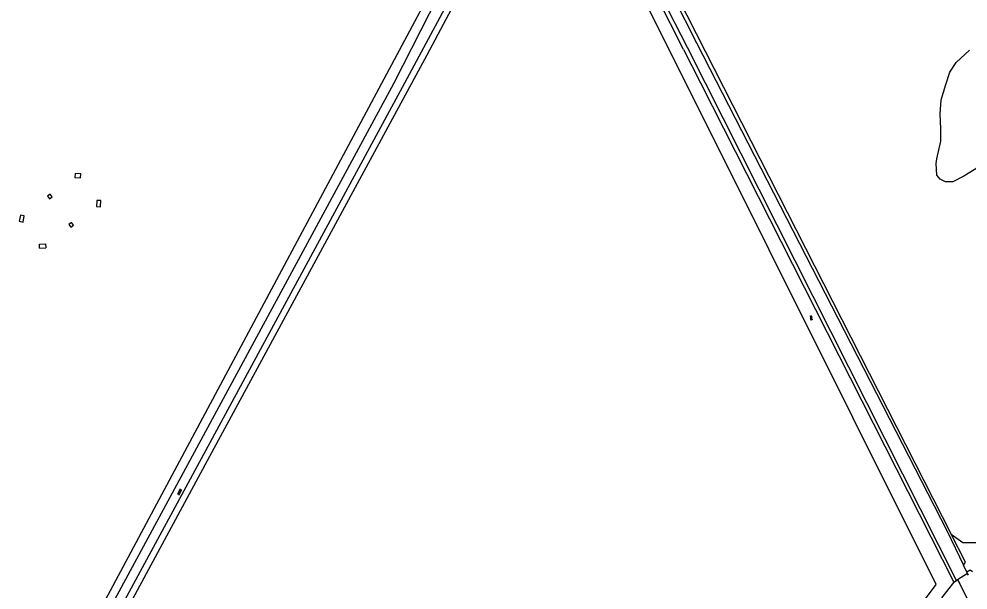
# Model space of a CAD drawing. Extents: x 135990 to 139000, y 393500 to 396000.
# Drawn here: x 137626.2 to 137982.5, y 394809.6 to 395024 of the extents above; entities that cross this region are included whole.
import ezdxf

# ---------------------------------------------------------------- set-up
doc = ezdxf.new("R2010")
doc.units = 0
for name, color, linetype in [('gg-bbg-hoogspanningsmast', 7, 'Continuous'), ('gg-knt-bronhoudergrens', 7, 'Continuous'), ('gg-knt-onverhard', 7, 'Continuous'), ('gg-kntw-bovenkant insteek waterloop', 7, 'Continuous'), ('gt-grn-groengrens', 7, 'Continuous'), ('gt-symb-overige verharding', 7, 'Continuous'), ('gt-symb-watersymbool', 7, 'Continuous'), ('gx-grn-maaiveld', 7, 'Continuous')]:
    doc.layers.add(name, color=color, linetype=linetype)

# ---------------------------------------------------------------- blocks, each defined once
blk = doc.blocks.new('gt0-WA')
at = {"layer": 'gt-symb-watersymbool'}
for centre, start, end in [((-0.32, 0.02), 28.0725, 151.9275), ((0.43, 0.42), 208.0725, 331.9275), ((-0.32, -0.43), 28.0725, 151.9275), ((0.43, -0.03), 208.0725, 331.9275)]:
    blk.add_arc(centre, 0.425, start, end, dxfattribs=at)
blk = doc.blocks.new('gt0-OVH')
at = {"layer": 'gt-symb-overige verharding'}
for points in [[(-0.97, 0.3), (-0.97, 0.31), (-0.96, 0.32), (-0.97, 0.33), (-0.97, 0.34), (-0.98, 0.35), (-0.99, 0.35), (-1, 0.36), (-1.01, 0.35), (-1.02, 0.35), (-1.03, 0.34), (-1.03, 0.33), (-1.04, 0.32), (-1.03, 0.31), (-1.03, 0.3), (-1.02, 0.29), (-1.01, 0.29), (-1, 0.28), (-0.99, 0.29), (-0.98, 0.29)], [(-0.87, 0.11), (-0.87, 0.12), (-0.86, 0.13), (-0.87, 0.14), (-0.87, 0.15), (-0.88, 0.16), (-0.89, 0.16), (-0.9, 0.16), (-0.91, 0.16), (-0.92, 0.16), (-0.93, 0.15), (-0.93, 0.14), (-0.94, 0.13), (-0.93, 0.12), (-0.93, 0.11), (-0.92, 0.1), (-0.91, 0.09), (-0.9, 0.09), (-0.89, 0.09), (-0.88, 0.1)], [(-0.77, 0.3), (-0.77, 0.31), (-0.76, 0.32), (-0.77, 0.33), (-0.77, 0.34), (-0.78, 0.35), (-0.79, 0.35), (-0.8, 0.36), (-0.81, 0.35), (-0.82, 0.35), (-0.83, 0.34), (-0.83, 0.33), (-0.84, 0.32), (-0.83, 0.31), (-0.83, 0.3), (-0.82, 0.29), (-0.81, 0.29), (-0.8, 0.28), (-0.79, 0.29), (-0.78, 0.29)], [(-0.67, 0.11), (-0.67, 0.12), (-0.66, 0.13), (-0.67, 0.14), (-0.67, 0.15), (-0.68, 0.16), (-0.69, 0.16), (-0.7, 0.16), (-0.71, 0.16), (-0.72, 0.16), (-0.73, 0.15), (-0.73, 0.14), (-0.74, 0.13), (-0.73, 0.12), (-0.73, 0.11), (-0.72, 0.1), (-0.71, 0.09), (-0.7, 0.09), (-0.69, 0.09), (-0.68, 0.1)], [(-0.57, 0.3), (-0.57, 0.31), (-0.56, 0.32), (-0.57, 0.33), (-0.57, 0.34), (-0.58, 0.35), (-0.59, 0.35), (-0.6, 0.36), (-0.61, 0.35), (-0.62, 0.35), (-0.63, 0.34), (-0.63, 0.33), (-0.64, 0.32), (-0.63, 0.31), (-0.63, 0.3), (-0.62, 0.29), (-0.61, 0.29), (-0.6, 0.28), (-0.59, 0.29), (-0.58, 0.29)], [(-0.47, 0.11), (-0.47, 0.12), (-0.46, 0.13), (-0.47, 0.14), (-0.47, 0.15), (-0.48, 0.16), (-0.49, 0.16), (-0.5, 0.16), (-0.51, 0.16), (-0.52, 0.16), (-0.53, 0.15), (-0.53, 0.14), (-0.54, 0.13), (-0.53, 0.12), (-0.53, 0.11), (-0.52, 0.1), (-0.51, 0.09), (-0.5, 0.09), (-0.49, 0.09), (-0.48, 0.1)], [(-0.37, 0.3), (-0.37, 0.31), (-0.36, 0.32), (-0.37, 0.33), (-0.37, 0.34), (-0.38, 0.35), (-0.39, 0.35), (-0.4, 0.36), (-0.41, 0.35), (-0.42, 0.35), (-0.43, 0.34), (-0.43, 0.33), (-0.44, 0.32), (-0.43, 0.31), (-0.43, 0.3), (-0.42, 0.29), (-0.41, 0.29), (-0.4, 0.28), (-0.39, 0.29), (-0.38, 0.29)], [(-0.27, 0.11), (-0.27, 0.12), (-0.26, 0.13), (-0.27, 0.14), (-0.27, 0.15), (-0.28, 0.16), (-0.29, 0.16), (-0.3, 0.16), (-0.31, 0.16), (-0.32, 0.16), (-0.33, 0.15), (-0.33, 0.14), (-0.34, 0.13), (-0.33, 0.12), (-0.33, 0.11), (-0.32, 0.1), (-0.31, 0.09), (-0.3, 0.09), (-0.29, 0.09), (-0.28, 0.1)], [(-0.17, 0.3), (-0.17, 0.31), (-0.16, 0.32), (-0.17, 0.33), (-0.17, 0.34), (-0.18, 0.35), (-0.19, 0.35), (-0.2, 0.36), (-0.21, 0.35), (-0.22, 0.35), (-0.23, 0.34), (-0.23, 0.33), (-0.24, 0.32), (-0.23, 0.31), (-0.23, 0.3), (-0.22, 0.29), (-0.21, 0.29), (-0.2, 0.28), (-0.19, 0.29), (-0.18, 0.29)], [(-0.07, 0.11), (-0.07, 0.12), (-0.06, 0.13), (-0.07, 0.14), (-0.07, 0.15), (-0.08, 0.16), (-0.09, 0.16), (-0.1, 0.16), (-0.11, 0.16), (-0.12, 0.16), (-0.13, 0.15), (-0.13, 0.14), (-0.14, 0.13), (-0.13, 0.12), (-0.13, 0.11), (-0.12, 0.1), (-0.11, 0.09), (-0.1, 0.09), (-0.09, 0.09), (-0.08, 0.1)], [(0.03, 0.3), (0.03, 0.31), (0.04, 0.32), (0.03, 0.33), (0.03, 0.34), (0.02, 0.35), (0.01, 0.35), (0, 0.36), (-0.01, 0.35), (-0.02, 0.35), (-0.03, 0.34), (-0.03, 0.33), (-0.04, 0.32), (-0.03, 0.31), (-0.03, 0.3), (-0.02, 0.29), (-0.01, 0.29), (0, 0.28), (0.01, 0.29), (0.02, 0.29)], [(0.13, 0.11), (0.13, 0.12), (0.14, 0.13), (0.13, 0.14), (0.13, 0.15), (0.12, 0.16), (0.11, 0.16), (0.1, 0.16), (0.09, 0.16), (0.08, 0.16), (0.07, 0.15), (0.07, 0.14), (0.06, 0.13), (0.07, 0.12), (0.07, 0.11), (0.08, 0.1), (0.09, 0.09), (0.1, 0.09), (0.11, 0.09), (0.12, 0.1)], [(0.23, 0.3), (0.23, 0.31), (0.24, 0.32), (0.23, 0.33), (0.23, 0.34), (0.22, 0.35), (0.21, 0.35), (0.2, 0.36), (0.19, 0.35), (0.18, 0.35), (0.17, 0.34), (0.17, 0.33), (0.16, 0.32), (0.17, 0.31), (0.17, 0.3), (0.18, 0.29), (0.19, 0.29), (0.2, 0.28), (0.21, 0.29), (0.22, 0.29)], [(0.33, 0.11), (0.33, 0.12), (0.34, 0.13), (0.33, 0.14), (0.33, 0.15), (0.32, 0.16), (0.31, 0.16), (0.3, 0.16), (0.29, 0.16), (0.28, 0.16), (0.27, 0.15), (0.27, 0.14), (0.26, 0.13), (0.27, 0.12), (0.27, 0.11), (0.28, 0.1), (0.29, 0.09), (0.3, 0.09), (0.31, 0.09), (0.32, 0.1)], [(0.43, 0.3), (0.43, 0.31), (0.44, 0.32), (0.43, 0.33), (0.43, 0.34), (0.42, 0.35), (0.41, 0.35), (0.4, 0.36), (0.39, 0.35), (0.38, 0.35), (0.37, 0.34), (0.37, 0.33), (0.36, 0.32), (0.37, 0.31), (0.37, 0.3), (0.38, 0.29), (0.39, 0.29), (0.4, 0.28), (0.41, 0.29), (0.42, 0.29)], [(0.53, 0.11), (0.53, 0.12), (0.54, 0.13), (0.53, 0.14), (0.53, 0.15), (0.52, 0.16), (0.51, 0.16), (0.5, 0.16), (0.49, 0.16), (0.48, 0.16), (0.47, 0.15), (0.47, 0.14), (0.46, 0.13), (0.47, 0.12), (0.47, 0.11), (0.48, 0.1), (0.49, 0.09), (0.5, 0.09), (0.51, 0.09), (0.52, 0.1)], [(0.63, 0.3), (0.63, 0.31), (0.64, 0.32), (0.63, 0.33), (0.63, 0.34), (0.62, 0.35), (0.61, 0.35), (0.6, 0.36), (0.59, 0.35), (0.58, 0.35), (0.57, 0.34), (0.57, 0.33), (0.56, 0.32), (0.57, 0.31), (0.57, 0.3), (0.58, 0.29), (0.59, 0.29), (0.6, 0.28), (0.61, 0.29), (0.62, 0.29)], [(0.73, 0.11), (0.73, 0.12), (0.74, 0.13), (0.73, 0.14), (0.73, 0.15), (0.72, 0.16), (0.71, 0.16), (0.7, 0.16), (0.69, 0.16), (0.68, 0.16), (0.67, 0.15), (0.67, 0.14), (0.66, 0.13), (0.67, 0.12), (0.67, 0.11), (0.68, 0.1), (0.69, 0.09), (0.7, 0.09), (0.71, 0.09), (0.72, 0.1)], [(0.83, 0.3), (0.83, 0.31), (0.84, 0.32), (0.83, 0.33), (0.83, 0.34), (0.82, 0.35), (0.81, 0.35), (0.8, 0.36), (0.79, 0.35), (0.78, 0.35), (0.77, 0.34), (0.77, 0.33), (0.76, 0.32), (0.77, 0.31), (0.77, 0.3), (0.78, 0.29), (0.79, 0.29), (0.8, 0.28), (0.81, 0.29), (0.82, 0.29)], [(0.93, 0.11), (0.93, 0.12), (0.94, 0.13), (0.93, 0.14), (0.93, 0.15), (0.92, 0.16), (0.91, 0.16), (0.9, 0.16), (0.89, 0.16), (0.88, 0.16), (0.87, 0.15), (0.87, 0.14), (0.86, 0.13), (0.87, 0.12), (0.87, 0.11), (0.88, 0.1), (0.89, 0.09), (0.9, 0.09), (0.91, 0.09), (0.92, 0.1)], [(1.03, 0.3), (1.03, 0.31), (1.04, 0.32), (1.03, 0.33), (1.03, 0.34), (1.02, 0.35), (1.01, 0.35), (1, 0.36), (0.99, 0.35), (0.98, 0.35), (0.97, 0.34), (0.97, 0.33), (0.96, 0.32), (0.97, 0.31), (0.97, 0.3), (0.98, 0.29), (0.99, 0.29), (1, 0.28), (1.01, 0.29), (1.02, 0.29)], [(-0.97, -0.14), (-0.97, -0.13), (-0.96, -0.12), (-0.97, -0.11), (-0.97, -0.1), (-0.98, -0.09), (-0.99, -0.09), (-1, -0.08), (-1.01, -0.09), (-1.02, -0.09), (-1.03, -0.1), (-1.03, -0.11), (-1.04, -0.12), (-1.03, -0.13), (-1.03, -0.14), (-1.02, -0.15), (-1.01, -0.15), (-1, -0.16), (-0.99, -0.15), (-0.98, -0.15)], [(-0.87, -0.33), (-0.87, -0.32), (-0.86, -0.31), (-0.87, -0.3), (-0.87, -0.29), (-0.88, -0.28), (-0.89, -0.28), (-0.9, -0.28), (-0.91, -0.28), (-0.92, -0.28), (-0.93, -0.29), (-0.93, -0.3), (-0.94, -0.31), (-0.93, -0.32), (-0.93, -0.33), (-0.92, -0.34), (-0.91, -0.35), (-0.9, -0.35), (-0.89, -0.35), (-0.88, -0.34)], [(-0.77, -0.14), (-0.77, -0.13), (-0.76, -0.12), (-0.77, -0.11), (-0.77, -0.1), (-0.78, -0.09), (-0.79, -0.09), (-0.8, -0.08), (-0.81, -0.09), (-0.82, -0.09), (-0.83, -0.1), (-0.83, -0.11), (-0.84, -0.12), (-0.83, -0.13), (-0.83, -0.14), (-0.82, -0.15), (-0.81, -0.15), (-0.8, -0.16), (-0.79, -0.15), (-0.78, -0.15)], [(-0.67, -0.33), (-0.67, -0.32), (-0.66, -0.31), (-0.67, -0.3), (-0.67, -0.29), (-0.68, -0.28), (-0.69, -0.28), (-0.7, -0.28), (-0.71, -0.28), (-0.72, -0.28), (-0.73, -0.29), (-0.73, -0.3), (-0.74, -0.31), (-0.73, -0.32), (-0.73, -0.33), (-0.72, -0.34), (-0.71, -0.35), (-0.7, -0.35), (-0.69, -0.35), (-0.68, -0.34)], [(-0.57, -0.14), (-0.57, -0.13), (-0.56, -0.12), (-0.57, -0.11), (-0.57, -0.1), (-0.58, -0.09), (-0.59, -0.09), (-0.6, -0.08), (-0.61, -0.09), (-0.62, -0.09), (-0.63, -0.1), (-0.63, -0.11), (-0.64, -0.12), (-0.63, -0.13), (-0.63, -0.14), (-0.62, -0.15), (-0.61, -0.15), (-0.6, -0.16), (-0.59, -0.15), (-0.58, -0.15)], [(-0.47, -0.33), (-0.47, -0.32), (-0.46, -0.31), (-0.47, -0.3), (-0.47, -0.29), (-0.48, -0.28), (-0.49, -0.28), (-0.5, -0.28), (-0.51, -0.28), (-0.52, -0.28), (-0.53, -0.29), (-0.53, -0.3), (-0.54, -0.31), (-0.53, -0.32), (-0.53, -0.33), (-0.52, -0.34), (-0.51, -0.35), (-0.5, -0.35), (-0.49, -0.35), (-0.48, -0.34)], [(-0.37, -0.14), (-0.37, -0.13), (-0.36, -0.12), (-0.37, -0.11), (-0.37, -0.1), (-0.38, -0.09), (-0.39, -0.09), (-0.4, -0.08), (-0.41, -0.09), (-0.42, -0.09), (-0.43, -0.1), (-0.43, -0.11), (-0.44, -0.12), (-0.43, -0.13), (-0.43, -0.14), (-0.42, -0.15), (-0.41, -0.15), (-0.4, -0.16), (-0.39, -0.15), (-0.38, -0.15)], [(-0.27, -0.33), (-0.27, -0.32), (-0.26, -0.31), (-0.27, -0.3), (-0.27, -0.29), (-0.28, -0.28), (-0.29, -0.28), (-0.3, -0.28), (-0.31, -0.28), (-0.32, -0.28), (-0.33, -0.29), (-0.33, -0.3), (-0.34, -0.31), (-0.33, -0.32), (-0.33, -0.33), (-0.32, -0.34), (-0.31, -0.35), (-0.3, -0.35), (-0.29, -0.35), (-0.28, -0.34)], [(-0.17, -0.14), (-0.17, -0.13), (-0.16, -0.12), (-0.17, -0.11), (-0.17, -0.1), (-0.18, -0.09), (-0.19, -0.09), (-0.2, -0.08), (-0.21, -0.09), (-0.22, -0.09), (-0.23, -0.1), (-0.23, -0.11), (-0.24, -0.12), (-0.23, -0.13), (-0.23, -0.14), (-0.22, -0.15), (-0.21, -0.15), (-0.2, -0.16), (-0.19, -0.15), (-0.18, -0.15)], [(-0.07, -0.33), (-0.07, -0.32), (-0.06, -0.31), (-0.07, -0.3), (-0.07, -0.29), (-0.08, -0.28), (-0.09, -0.28), (-0.1, -0.28), (-0.11, -0.28), (-0.12, -0.28), (-0.13, -0.29), (-0.13, -0.3), (-0.14, -0.31), (-0.13, -0.32), (-0.13, -0.33), (-0.12, -0.34), (-0.11, -0.35), (-0.1, -0.35), (-0.09, -0.35), (-0.08, -0.34)], [(0.03, -0.14), (0.03, -0.13), (0.04, -0.12), (0.03, -0.11), (0.03, -0.1), (0.02, -0.09), (0.01, -0.09), (0, -0.08), (-0.01, -0.09), (-0.02, -0.09), (-0.03, -0.1), (-0.03, -0.11), (-0.04, -0.12), (-0.03, -0.13), (-0.03, -0.14), (-0.02, -0.15), (-0.01, -0.15), (0, -0.16), (0.01, -0.15), (0.02, -0.15)], [(0.13, -0.33), (0.13, -0.32), (0.14, -0.31), (0.13, -0.3), (0.13, -0.29), (0.12, -0.28), (0.11, -0.28), (0.1, -0.28), (0.09, -0.28), (0.08, -0.28), (0.07, -0.29), (0.07, -0.3), (0.06, -0.31), (0.07, -0.32), (0.07, -0.33), (0.08, -0.34), (0.09, -0.35), (0.1, -0.35), (0.11, -0.35), (0.12, -0.34)], [(0.23, -0.14), (0.23, -0.13), (0.24, -0.12), (0.23, -0.11), (0.23, -0.1), (0.22, -0.09), (0.21, -0.09), (0.2, -0.08), (0.19, -0.09), (0.18, -0.09), (0.17, -0.1), (0.17, -0.11), (0.16, -0.12), (0.17, -0.13), (0.17, -0.14), (0.18, -0.15), (0.19, -0.15), (0.2, -0.16), (0.21, -0.15), (0.22, -0.15)], [(0.33, -0.33), (0.33, -0.32), (0.34, -0.31), (0.33, -0.3), (0.33, -0.29), (0.32, -0.28), (0.31, -0.28), (0.3, -0.28), (0.29, -0.28), (0.28, -0.28), (0.27, -0.29), (0.27, -0.3), (0.26, -0.31), (0.27, -0.32), (0.27, -0.33), (0.28, -0.34), (0.29, -0.35), (0.3, -0.35), (0.31, -0.35), (0.32, -0.34)], [(0.43, -0.14), (0.43, -0.13), (0.44, -0.12), (0.43, -0.11), (0.43, -0.1), (0.42, -0.09), (0.41, -0.09), (0.4, -0.08), (0.39, -0.09), (0.38, -0.09), (0.37, -0.1), (0.37, -0.11), (0.36, -0.12), (0.37, -0.13), (0.37, -0.14), (0.38, -0.15), (0.39, -0.15), (0.4, -0.16), (0.41, -0.15), (0.42, -0.15)], [(0.53, -0.33), (0.53, -0.32), (0.54, -0.31), (0.53, -0.3), (0.53, -0.29), (0.52, -0.28), (0.51, -0.28), (0.5, -0.28), (0.49, -0.28), (0.48, -0.28), (0.47, -0.29), (0.47, -0.3), (0.46, -0.31), (0.47, -0.32), (0.47, -0.33), (0.48, -0.34), (0.49, -0.35), (0.5, -0.35), (0.51, -0.35), (0.52, -0.34)], [(0.63, -0.14), (0.63, -0.13), (0.64, -0.12), (0.63, -0.11), (0.63, -0.1), (0.62, -0.09), (0.61, -0.09), (0.6, -0.08), (0.59, -0.09), (0.58, -0.09), (0.57, -0.1), (0.57, -0.11), (0.56, -0.12), (0.57, -0.13), (0.57, -0.14), (0.58, -0.15), (0.59, -0.15), (0.6, -0.16), (0.61, -0.15), (0.62, -0.15)], [(0.73, -0.33), (0.73, -0.32), (0.74, -0.31), (0.73, -0.3), (0.73, -0.29), (0.72, -0.28), (0.71, -0.28), (0.7, -0.28), (0.69, -0.28), (0.68, -0.28), (0.67, -0.29), (0.67, -0.3), (0.66, -0.31), (0.67, -0.32), (0.67, -0.33), (0.68, -0.34), (0.69, -0.35), (0.7, -0.35), (0.71, -0.35), (0.72, -0.34)], [(0.83, -0.14), (0.83, -0.13), (0.84, -0.12), (0.83, -0.11), (0.83, -0.1), (0.82, -0.09), (0.81, -0.09), (0.8, -0.08), (0.79, -0.09), (0.78, -0.09), (0.77, -0.1), (0.77, -0.11), (0.76, -0.12), (0.77, -0.13), (0.77, -0.14), (0.78, -0.15), (0.79, -0.15), (0.8, -0.16), (0.81, -0.15), (0.82, -0.15)], [(0.93, -0.33), (0.93, -0.32), (0.94, -0.31), (0.93, -0.3), (0.93, -0.29), (0.92, -0.28), (0.91, -0.28), (0.9, -0.28), (0.89, -0.28), (0.88, -0.28), (0.87, -0.29), (0.87, -0.3), (0.86, -0.31), (0.87, -0.32), (0.87, -0.33), (0.88, -0.34), (0.89, -0.35), (0.9, -0.35), (0.91, -0.35), (0.92, -0.34)], [(1.03, -0.14), (1.03, -0.13), (1.04, -0.12), (1.03, -0.11), (1.03, -0.1), (1.02, -0.09), (1.01, -0.09), (1, -0.08), (0.99, -0.09), (0.98, -0.09), (0.97, -0.1), (0.97, -0.11), (0.96, -0.12), (0.97, -0.13), (0.97, -0.14), (0.98, -0.15), (0.99, -0.15), (1, -0.16), (1.01, -0.15), (1.02, -0.15)]]:
    blk.add_lwpolyline(points, close=True, dxfattribs=at)

msp = doc.modelspace()

# ---------------------------------------------------------------- linework, layer by layer
at = {"layer": 'gg-bbg-hoogspanningsmast'}
for p, q in [((137649.482, 394965.818), (137647.323, 394965.979)), ((137656.855, 394953.538), (137656.967, 394955.822)), ((137626.737, 394950.36), (137626.29, 394948.076)), ((137633.963, 394938.015), (137636.283, 394938.121))]:
    msp.add_line(p, q, dxfattribs=at)
for points in [[(137647.323, 394965.979), (137647.211, 394964.483), (137649.37, 394964.322), (137649.482, 394965.818)], [(137637.646, 394956.52), (137638.65, 394957.272), (137637.898, 394958.275), (137636.895, 394957.523), (137637.646, 394956.52)], [(137656.967, 394955.822), (137655.469, 394955.895), (137655.357, 394953.611), (137656.855, 394953.538)], [(137626.29, 394948.076), (137627.762, 394947.788), (137628.209, 394950.072), (137626.737, 394950.36)], [(137645.64, 394945.854), (137646.643, 394946.606), (137645.891, 394947.61), (137644.888, 394946.858), (137645.64, 394945.854)], [(137633.963, 394938.015), (137633.895, 394939.513), (137636.215, 394939.619), (137636.283, 394938.121)]]:
    msp.add_lwpolyline(points, dxfattribs=at)
at = {"layer": 'gg-knt-bronhoudergrens'}
for points in [[(137819.825, 395107.587), (137629.782, 394751.962), (137624.609, 394750.46), (137451.648, 394841.754), (137430.613, 394854.719), (137424.891, 394859.779)], [(137464.878, 394427.115), (137487.07, 394467.843), (137549.247, 394583.069), (137583.246, 394647.76), (137697.017, 394858.236), (137779.435, 395010.504), (137825.433, 395096.97), (137855.99, 395041.17)]]:
    msp.add_lwpolyline(points, dxfattribs=at)
at = {"layer": 'gg-knt-onverhard'}
for p, q in [((137833.01, 395108.307), (137880.609, 395015.054)), ((137648.92, 394781.59), (137767.053, 395000)), ((137651.96, 394780.04), (137771.119, 395000))]:
    msp.add_line(p, q, dxfattribs=at)
for points in [[(137767.053, 395000), (137816.936, 395098.149), (137819.825, 395107.587)], [(137771.119, 395000), (137820.691, 395092.584), (137825.294, 395102.667)]]:
    msp.add_lwpolyline(points, dxfattribs=at)
at = {"layer": 'gg-kntw-bovenkant insteek waterloop'}
for p, q in [((137875.73, 395012.588), (137829.064, 395104.614)), ((137876.539, 395000), (137855.99, 395041.17)), ((137875.73, 395012.588), (137882.113, 395000)), ((137882.113, 395000), (137977.176, 394812.531))]:
    msp.add_line(p, q, dxfattribs=at)
msp.add_lwpolyline([(137910.936, 394732.077), (137970.529, 394811.694), (137876.539, 395000)], dxfattribs=at)
at = {"layer": 'gt-grn-groengrens'}
for p, q in [((137877.199, 395013.333), (137834.672, 395096.224)), ((137978.174, 394813.183), (137877.199, 395013.333)), ((137977.176, 394812.531), (137978.174, 394813.183))]:
    msp.add_line(p, q, dxfattribs=at)
at = {"layer": 'gx-grn-maaiveld'}
for p, q in [((137847.737, 395082.736), (137976.196, 394830.581)), ((137982.077, 394816.286), (137980.822, 394818.891)), ((137978.502, 394813.397), (137978.174, 394813.183)), ((137982.281, 394815.862), (137978.502, 394813.397)), ((137982.281, 394815.862), (137982.077, 394816.286)), ((137982.701, 394815.238), (137982.281, 394815.862)), ((137977.176, 394812.531), (137972.586, 394806.665))]:
    msp.add_line(p, q, dxfattribs=at)
for points in [[(137880.609, 395015.054), (137974.672, 394831.657), (137980.822, 394818.891)], [(137986.378, 394968.365), (137980.869, 394965.019), (137976.738, 394962.826), (137973.994, 394962.842), (137971.994, 394963.91), (137970.736, 394965.395), (137970.55, 394969.725), (137970.772, 394971.518), (137972.289, 394978.16), (137972.317, 394982.911), (137972.032, 394988.297), (137972.38, 394993.679), (137974.103, 394999.37), (137975.609, 395004.112), (137978.058, 395007.687), (137983.048, 395012.303)], [(137976.196, 394830.581), (137980.587, 394827.48), (137996.56, 394827.475)], [(137980.822, 394818.891), (137981.579, 394820.014), (137976.196, 394830.581)], [(137984.194, 394816.4), (137983.253, 394817.086), (137982.077, 394816.286)], [(137978.502, 394813.397), (137979.363, 394811.881), (137982.164, 394806.315), (137985.494, 394800.768), (137988.903, 394796.548), (138000.372, 394785.053), (138007.437, 394777.775), (138018.991, 394765.616), (138026.307, 394757.426), (138033.541, 394748.905), (138040.358, 394741.295), (138057.146, 394724.755), (138077.428, 394703.001), (138090.893, 394689.355), (138116.995, 394661.065)]]:
    msp.add_lwpolyline(points, dxfattribs=at)

# ---------------------------------------------------------------- block references
at = {"layer": 'gt-symb-overige verharding', "rotation": 63.4605615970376}
msp.add_blockref('gt0-OVH', (137686.537, 394846.441), dxfattribs=at)
at = {"layer": 'gt-symb-watersymbool', "rotation": -63.46056159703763}
msp.add_blockref('gt0-WA', (137923.581, 394911.837), dxfattribs=at)

doc.saveas('drawing.dxf')
